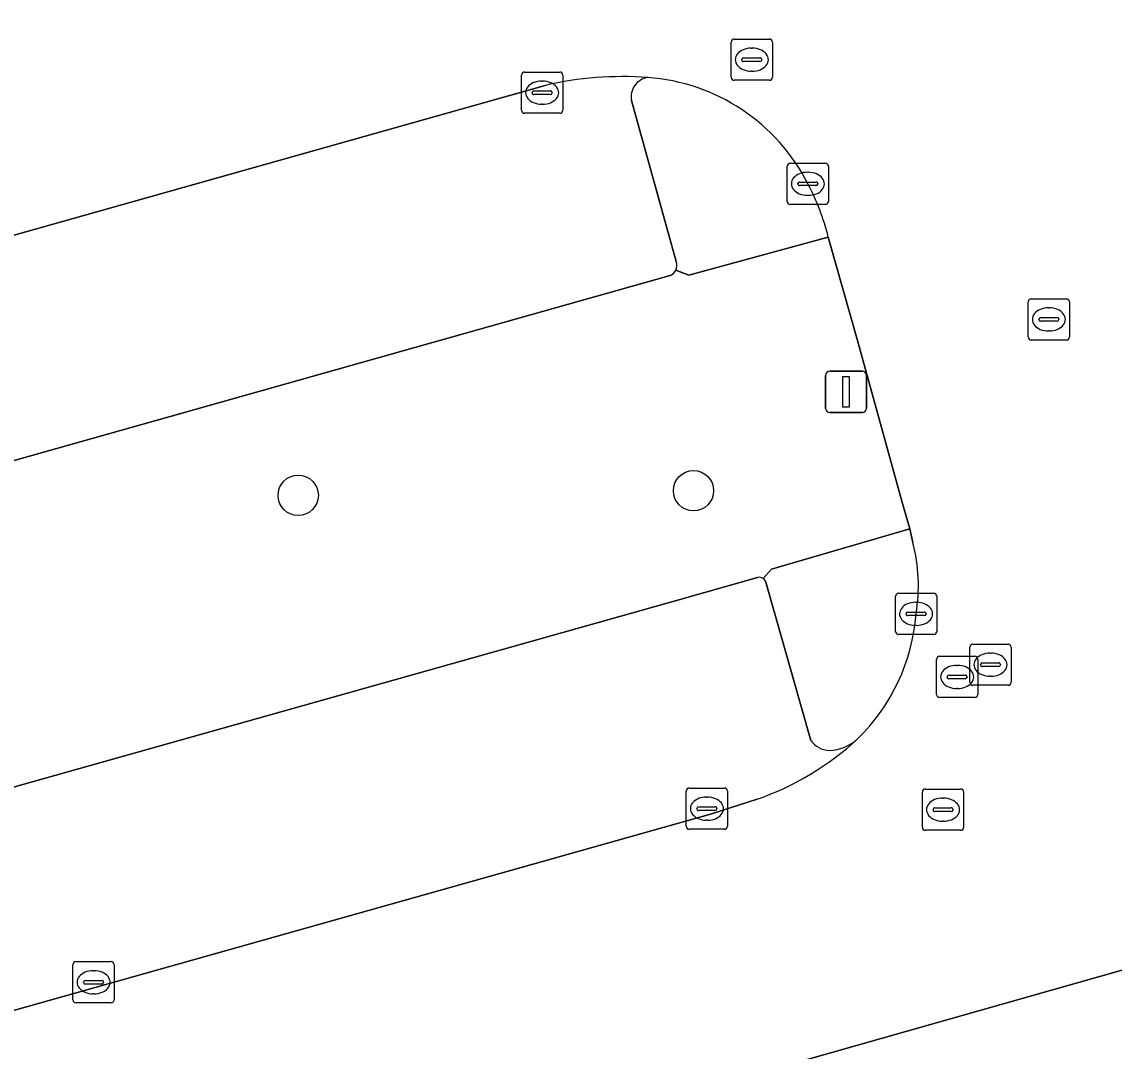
# Model space of a CAD drawing. Extents: x 159680 to 160786, y 387323 to 388340.
# Drawn here: x 159942.02 to 159968.51, y 388126.94 to 388151.9 of the extents above; entities that cross this region are included whole.
import ezdxf

# ---------------------------------------------------------------- set-up
doc = ezdxf.new("R2010")
doc.units = 0
for name, color, linetype in [('IMGEO_Berm_groen', 7, 'Continuous'), ('IMGEO_Boom', 7, 'Continuous'), ('IMGEO_Groenvoorziening', 7, 'Continuous'), ('IMGEO_Kolk', 7, 'Continuous'), ('IMGEO_Lichtmast', 7, 'Continuous'), ('IMGEO_Parkeervlak_open', 7, 'Continuous'), ('IMGEO_Rijbaan_lokaal_gesloten', 7, 'Continuous'), ('IMGEO_Rioolput', 7, 'Continuous'), ('IMGEO_Verkeerseiland_open', 7, 'Continuous'), ('IMGEO_Voetpad_open', 7, 'Continuous')]:
    doc.layers.add(name, color=color, linetype=linetype)

msp = doc.modelspace()

# ---------------------------------------------------------------- linework, layer by layer
at = {"layer": 'IMGEO_Berm_groen'}
for points in [[(159959.999, 388138.399), (159960.203, 388138.625), (159963.555, 388139.607), (159963.361, 388140.274), (159962.287, 388144.172), (159961.58, 388146.68), (159958.201, 388145.752), (159957.882, 388145.88)], [(159957.747, 388145.745), (159888.506, 388126.227)], [(159957.895, 388137.862), (159959.866, 388138.426)], [(159890.571, 388118.912), (159957.895, 388137.862)]]:
    msp.add_lwpolyline(points, dxfattribs=at)
for centre, radius, start, end in [((159957.638, 388145.989), 0.267, 294.017, 335.983), ((159959.9, 388138.255), 0.175, 55.6508, 101.3981)]:
    msp.add_arc(centre, radius, start, end, dxfattribs=at)
at = {"layer": 'IMGEO_Boom'}
for centre in [(159958.311, 388140.528), (159948.723, 388140.415)]:
    msp.add_circle(centre, 0.489, dxfattribs=at)
at = {"layer": 'IMGEO_Groenvoorziening'}
msp.add_arc((159974.637, 388160.834), 10.318, 230.7114, 280.632, dxfattribs=at)
at = {"layer": 'IMGEO_Kolk'}
for p, q in [((159954.139, 388149.756), (159954.139, 388150.608)), ((159954.214, 388150.682), (159955.066, 388150.682)), ((159955.14, 388150.608), (159955.14, 388149.756)), ((159954.441, 388150.225), (159954.839, 388150.225)), ((159954.627, 388150.462), (159954.652, 388150.462)), ((159954.398, 388150.176), (159954.398, 388150.188)), ((159954.836, 388150.139), (159954.438, 388150.139)), ((159954.882, 388150.188), (159954.882, 388150.176)), ((159955.066, 388149.682), (159954.214, 388149.682)), ((159954.65, 388149.902), (159954.625, 388149.902)), ((159960.585, 388147.546), (159960.585, 388148.398)), ((159960.66, 388148.472), (159961.512, 388148.472)), ((159961.586, 388148.398), (159961.586, 388147.546)), ((159961.073, 388148.252), (159961.098, 388148.252)), ((159960.844, 388147.966), (159960.844, 388147.978)), ((159961.282, 388147.929), (159960.884, 388147.929)), ((159960.887, 388148.015), (159961.285, 388148.015)), ((159961.328, 388147.978), (159961.328, 388147.966)), ((159961.096, 388147.692), (159961.071, 388147.692)), ((159961.512, 388147.472), (159960.66, 388147.472)), ((159963.283, 388138.042), (159964.135, 388138.042)), ((159963.208, 388137.116), (159963.208, 388137.968)), ((159963.696, 388137.822), (159963.721, 388137.822)), ((159964.209, 388137.968), (159964.209, 388137.116)), ((159963.467, 388137.536), (159963.467, 388137.548)), ((159963.905, 388137.499), (159963.507, 388137.499)), ((159963.51, 388137.585), (159963.908, 388137.585)), ((159963.951, 388137.548), (159963.951, 388137.536)), ((159963.719, 388137.262), (159963.694, 388137.262)), ((159964.135, 388137.042), (159963.283, 388137.042)), ((159958.211, 388133.317), (159959.063, 388133.317)), ((159958.136, 388132.391), (159958.136, 388133.243)), ((159958.624, 388133.097), (159958.649, 388133.097)), ((159959.137, 388133.243), (159959.137, 388132.391)), ((159958.395, 388132.811), (159958.395, 388132.823)), ((159958.833, 388132.774), (159958.435, 388132.774)), ((159958.438, 388132.86), (159958.836, 388132.86)), ((159958.879, 388132.823), (159958.879, 388132.811)), ((159958.647, 388132.537), (159958.622, 388132.537)), ((159959.063, 388132.317), (159958.211, 388132.317)), ((159943.261, 388128.18), (159943.261, 388129.032)), ((159943.336, 388129.106), (159944.188, 388129.106)), ((159944.262, 388129.032), (159944.262, 388128.18)), ((159943.749, 388128.886), (159943.774, 388128.886)), ((159943.52, 388128.6), (159943.52, 388128.612)), ((159943.958, 388128.563), (159943.56, 388128.563)), ((159943.563, 388128.649), (159943.961, 388128.649)), ((159944.004, 388128.612), (159944.004, 388128.6)), ((159943.772, 388128.326), (159943.747, 388128.326)), ((159944.188, 388128.106), (159943.336, 388128.106))]:
    msp.add_line(p, q, dxfattribs=at)
for points in [[(159954.139, 388149.756), (159954.139, 388150.608)], [(159954.214, 388150.682), (159955.066, 388150.682)], [(159955.14, 388150.608), (159955.14, 388149.756)], [(159955.066, 388149.682), (159954.214, 388149.682)], [(159960.585, 388147.546), (159960.585, 388148.398)], [(159960.66, 388148.472), (159961.512, 388148.472)], [(159961.586, 388148.398), (159961.586, 388147.546)], [(159961.512, 388147.472), (159960.66, 388147.472)], [(159963.283, 388138.042), (159964.135, 388138.042)], [(159963.208, 388137.116), (159963.208, 388137.968)], [(159964.209, 388137.968), (159964.209, 388137.116)], [(159964.135, 388137.042), (159963.283, 388137.042)], [(159958.211, 388133.317), (159959.063, 388133.317)], [(159958.136, 388132.391), (159958.136, 388133.243)], [(159959.137, 388133.243), (159959.137, 388132.391)], [(159959.063, 388132.317), (159958.211, 388132.317)], [(159943.261, 388128.18), (159943.261, 388129.032)], [(159943.336, 388129.106), (159944.188, 388129.106)], [(159944.262, 388129.032), (159944.262, 388128.18)], [(159944.188, 388128.106), (159943.336, 388128.106)]]:
    msp.add_lwpolyline(points, dxfattribs=at)
for centre, radius, start, end in [((159954.216, 388150.606), 0.0765, 91.552, 178.448), ((159954.216, 388150.606), 0.0765, 91.552, 178.448), ((159955.064, 388150.606), 0.0765, 1.552, 88.448), ((159955.064, 388150.606), 0.0765, 1.552, 88.448), ((159954.438, 388150.185), 0.0403, 85.8775, 175.7526), ((159954.843, 388150.187), 0.0386, 1.7309, 96.639), ((159954.435, 388150.175), 0.0366, 178.938, 274.7102), ((159954.839, 388150.182), 0.043, 264.8664, 352.4533), ((159954.216, 388149.758), 0.0765, 181.552, 268.448), ((159954.216, 388149.758), 0.0765, 181.552, 268.448), ((159955.064, 388149.758), 0.0765, 271.552, 358.448), ((159955.064, 388149.758), 0.0765, 271.552, 358.448), ((159960.662, 388148.396), 0.0765, 91.552, 178.448), ((159960.662, 388148.396), 0.0765, 91.552, 178.448), ((159961.51, 388148.396), 0.0765, 1.552, 88.448), ((159961.51, 388148.396), 0.0765, 1.552, 88.448), ((159960.884, 388147.975), 0.0403, 85.8775, 175.7526), ((159960.881, 388147.965), 0.0366, 178.938, 274.7102), ((159961.285, 388147.972), 0.043, 264.8664, 352.4533), ((159961.289, 388147.977), 0.0386, 1.7309, 96.639), ((159960.662, 388147.548), 0.0765, 181.552, 268.448), ((159960.662, 388147.548), 0.0765, 181.552, 268.448), ((159961.51, 388147.548), 0.0765, 271.552, 358.448), ((159961.51, 388147.548), 0.0765, 271.552, 358.448), ((159963.285, 388137.966), 0.0765, 91.552, 178.448), ((159963.285, 388137.966), 0.0765, 91.552, 178.448), ((159964.133, 388137.966), 0.0765, 1.552, 88.448), ((159964.133, 388137.966), 0.0765, 1.552, 88.448), ((159963.507, 388137.545), 0.0403, 85.8775, 175.7526), ((159963.504, 388137.535), 0.0366, 178.938, 274.7102), ((159963.908, 388137.542), 0.043, 264.8664, 352.4533), ((159963.912, 388137.547), 0.0386, 1.7309, 96.639), ((159963.285, 388137.118), 0.0765, 181.552, 268.448), ((159963.285, 388137.118), 0.0765, 181.552, 268.448), ((159964.133, 388137.118), 0.0765, 271.552, 358.448), ((159964.133, 388137.118), 0.0765, 271.552, 358.448), ((159958.213, 388133.241), 0.0765, 91.552, 178.448), ((159958.213, 388133.241), 0.0765, 91.552, 178.448), ((159959.061, 388133.241), 0.0765, 1.552, 88.448), ((159959.061, 388133.241), 0.0765, 1.552, 88.448), ((159958.435, 388132.82), 0.0403, 85.8775, 175.7526), ((159958.432, 388132.81), 0.0366, 178.938, 274.7102), ((159958.836, 388132.817), 0.043, 264.8664, 352.4533), ((159958.84, 388132.822), 0.0386, 1.7309, 96.639), ((159958.213, 388132.393), 0.0765, 181.552, 268.448), ((159958.213, 388132.393), 0.0765, 181.552, 268.448), ((159959.061, 388132.393), 0.0765, 271.552, 358.448), ((159959.061, 388132.393), 0.0765, 271.552, 358.448), ((159943.338, 388129.03), 0.0765, 91.552, 178.448), ((159943.338, 388129.03), 0.0765, 91.552, 178.448), ((159944.186, 388129.03), 0.0765, 1.552, 88.448), ((159944.186, 388129.03), 0.0765, 1.552, 88.448), ((159943.56, 388128.609), 0.0403, 85.8775, 175.7526), ((159943.557, 388128.599), 0.0366, 178.938, 274.7102), ((159943.961, 388128.606), 0.043, 264.8664, 352.4533), ((159943.965, 388128.611), 0.0386, 1.7309, 96.639), ((159943.338, 388128.182), 0.0765, 181.552, 268.448), ((159943.338, 388128.182), 0.0765, 181.552, 268.448), ((159944.186, 388128.182), 0.0765, 271.552, 358.448), ((159944.186, 388128.182), 0.0765, 271.552, 358.448)]:
    msp.add_arc(centre, radius, start, end, dxfattribs=at)
for centre, major_axis, ratio, start_param, end_param in [((159954.626, 388150.182), (-0.387, 0.002), 0.722429, 4.712389, 7.853982), ((159954.651, 388150.182), (-0.39, 0.002), 0.717154, 1.570796, 4.712389), ((159961.072, 388147.972), (-0.387, 0.002), 0.722429, 4.712389, 7.853982), ((159961.097, 388147.972), (-0.39, 0.002), 0.717154, 1.570796, 4.712389), ((159963.695, 388137.542), (-0.387, 0.002), 0.722429, 4.712389, 7.853982), ((159963.72, 388137.542), (-0.39, 0.002), 0.717154, 1.570796, 4.712389), ((159958.623, 388132.817), (-0.387, 0.002), 0.722429, 4.712389, 7.853982), ((159958.648, 388132.817), (-0.39, 0.002), 0.717154, 1.570796, 4.712389), ((159943.748, 388128.606), (-0.387, 0.002), 0.722429, 4.712389, 7.853982), ((159943.773, 388128.606), (-0.39, 0.002), 0.717154, 1.570796, 4.712389)]:
    msp.add_ellipse(centre, major_axis=major_axis, ratio=ratio, start_param=start_param, end_param=end_param, dxfattribs=at)
at = {"layer": 'IMGEO_Lichtmast'}
for p, q in [((159961.516, 388142.526), (159961.516, 388143.326)), ((159961.516, 388143.326), (159961.516, 388142.526)), ((159961.616, 388143.426), (159962.406, 388143.426)), ((159962.406, 388143.426), (159961.616, 388143.426)), ((159962.506, 388143.326), (159962.506, 388142.526)), ((159962.506, 388142.526), (159962.506, 388143.326)), ((159962.406, 388142.426), (159961.616, 388142.426)), ((159961.616, 388142.426), (159962.406, 388142.426))]:
    msp.add_line(p, q, dxfattribs=at)
msp.add_lwpolyline([(159961.936, 388143.301), (159962.086, 388143.301), (159962.086, 388142.551), (159961.936, 388142.551), (159961.936, 388143.301)], dxfattribs=at)
for centre, start, end in [((159961.616, 388143.326), 90, 180), ((159961.616, 388143.326), 90, 180), ((159962.406, 388143.326), 0, 90), ((159962.406, 388143.326), 360, 90), ((159961.616, 388142.526), 180, 270), ((159961.616, 388142.526), 180, 270), ((159962.406, 388142.526), 270, 0), ((159962.406, 388142.526), 270, 0)]:
    msp.add_arc(centre, 0.1, start, end, dxfattribs=at)
at = {"layer": 'IMGEO_Parkeervlak_open'}
for points in [[(159954.712, 388150.359), (159888.947, 388131.828)], [(159957.892, 388146.084), (159956.805, 388149.993)], [(159888.506, 388126.227), (159957.747, 388145.745)], [(159959.866, 388138.426), (159957.895, 388137.862), (159890.571, 388118.912)], [(159961.155, 388134.471), (159960.067, 388138.31)], [(159893.564, 388114.331), (159958.725, 388132.684), (159959.853, 388133.046)]]:
    msp.add_lwpolyline(points, dxfattribs=at)
for centre, radius, start, end in [((159956.587, 388142.185), 8.387, 85.8223, 102.9187), ((159957.274, 388150.079), 0.476, 99.1384, 190.3537), ((159957.637, 388145.994), 0.27, 335.0051, 19.3821), ((159957.638, 388145.989), 0.267, 294.017, 335.983), ((159959.9, 388138.255), 0.175, 55.6508, 101.3981), ((159959.897, 388138.25), 0.181, 19.3184, 55.4445), ((159957.495, 388139.746), 7.103, 289.3913, 312.474), ((159961.62, 388134.799), 0.569, 215.1811, 268.4758), ((159961.551, 388135.352), 1.123, 272.7538, 311.2229)]:
    msp.add_arc(centre, radius, start, end, dxfattribs=at)
at = {"layer": 'IMGEO_Rijbaan_lokaal_gesloten'}
for points in [[(159888.947, 388131.828), (159954.712, 388150.359)], [(159961.58, 388146.68), (159962.287, 388144.172), (159963.361, 388140.274), (159963.555, 388139.607), (159963.633, 388139.274)], [(159959.853, 388133.046), (159958.725, 388132.684), (159893.564, 388114.331)], [(159883.068, 388107.488), (159883.776, 388104.987), (159886.219, 388105.673), (159903.22, 388110.445), (159905.738, 388111.152), (159917.152, 388114.356), (159922.67, 388115.909), (159934.971, 388119.371), (159952.551, 388124.319), (159959.327, 388126.241), (159972.859, 388130.08), (159972.326, 388132.105)]]:
    msp.add_lwpolyline(points, dxfattribs=at)
for centre, radius, start, end in [((159974.637, 388160.834), 10.318, 230.7114, 280.632), ((159956.587, 388142.185), 8.387, 85.8223, 102.9187), ((159956.87, 388145.833), 4.727, 26.8998, 86.0266), ((159955.877, 388145.24), 5.882, 14.172, 27.677), ((159959.562, 388138.228), 4.203, 350.6101, 14.415), ((159958.947, 388137.918), 4.777, 314.4306, 355.484), ((159957.495, 388139.746), 7.103, 289.3913, 312.474)]:
    msp.add_arc(centre, radius, start, end, dxfattribs=at)
at = {"layer": 'IMGEO_Rioolput'}
for p, q in [((159959.224, 388150.556), (159959.224, 388151.408)), ((159959.299, 388151.482), (159960.151, 388151.482)), ((159960.225, 388151.408), (159960.225, 388150.556)), ((159959.526, 388151.025), (159959.924, 388151.025)), ((159959.712, 388151.262), (159959.737, 388151.262)), ((159959.483, 388150.976), (159959.483, 388150.988)), ((159959.921, 388150.939), (159959.523, 388150.939)), ((159959.967, 388150.988), (159959.967, 388150.976)), ((159960.151, 388150.482), (159959.299, 388150.482)), ((159959.735, 388150.702), (159959.71, 388150.702)), ((159966.504, 388145.183), (159967.356, 388145.183)), ((159966.429, 388144.257), (159966.429, 388145.109)), ((159966.917, 388144.963), (159966.942, 388144.963)), ((159967.43, 388145.109), (159967.43, 388144.257)), ((159966.688, 388144.677), (159966.688, 388144.689)), ((159966.731, 388144.726), (159967.129, 388144.726)), ((159967.172, 388144.689), (159967.172, 388144.677)), ((159967.126, 388144.64), (159966.728, 388144.64)), ((159966.94, 388144.403), (159966.915, 388144.403)), ((159967.356, 388144.183), (159966.504, 388144.183)), ((159965.013, 388135.882), (159965.013, 388136.734)), ((159965.088, 388136.808), (159965.94, 388136.808)), ((159966.014, 388136.734), (159966.014, 388135.882)), ((159964.204, 388135.586), (159964.204, 388136.438)), ((159964.279, 388136.512), (159965.131, 388136.512)), ((159965.205, 388136.438), (159965.205, 388135.586)), ((159965.501, 388136.588), (159965.526, 388136.588)), ((159964.692, 388136.292), (159964.717, 388136.292)), ((159965.272, 388136.302), (159965.272, 388136.314)), ((159965.71, 388136.265), (159965.312, 388136.265)), ((159965.315, 388136.351), (159965.713, 388136.351)), ((159965.756, 388136.314), (159965.756, 388136.302)), ((159964.463, 388136.006), (159964.463, 388136.018)), ((159964.901, 388135.969), (159964.503, 388135.969)), ((159964.506, 388136.055), (159964.904, 388136.055)), ((159964.947, 388136.018), (159964.947, 388136.006)), ((159965.524, 388136.028), (159965.499, 388136.028)), ((159964.715, 388135.732), (159964.69, 388135.732)), ((159965.94, 388135.808), (159965.088, 388135.808)), ((159965.131, 388135.512), (159964.279, 388135.512)), ((159963.937, 388133.293), (159964.789, 388133.293)), ((159963.862, 388132.367), (159963.862, 388133.219)), ((159964.35, 388133.073), (159964.375, 388133.073)), ((159964.863, 388133.219), (159964.863, 388132.367)), ((159964.121, 388132.787), (159964.121, 388132.799)), ((159964.559, 388132.75), (159964.161, 388132.75)), ((159964.164, 388132.836), (159964.562, 388132.836)), ((159964.605, 388132.799), (159964.605, 388132.787)), ((159964.373, 388132.513), (159964.348, 388132.513)), ((159964.789, 388132.293), (159963.937, 388132.293))]:
    msp.add_line(p, q, dxfattribs=at)
for points in [[(159959.224, 388150.556), (159959.224, 388151.408)], [(159959.299, 388151.482), (159960.151, 388151.482)], [(159960.225, 388151.408), (159960.225, 388150.556)], [(159960.151, 388150.482), (159959.299, 388150.482)], [(159966.504, 388145.183), (159967.356, 388145.183)], [(159966.429, 388144.257), (159966.429, 388145.109)], [(159967.43, 388145.109), (159967.43, 388144.257)], [(159967.356, 388144.183), (159966.504, 388144.183)], [(159965.013, 388135.882), (159965.013, 388136.734)], [(159965.088, 388136.808), (159965.94, 388136.808)], [(159966.014, 388136.734), (159966.014, 388135.882)], [(159964.204, 388135.586), (159964.204, 388136.438)], [(159964.279, 388136.512), (159965.131, 388136.512)], [(159965.205, 388136.438), (159965.205, 388135.586)], [(159965.94, 388135.808), (159965.088, 388135.808)], [(159965.131, 388135.512), (159964.279, 388135.512)], [(159963.937, 388133.293), (159964.789, 388133.293)], [(159963.862, 388132.367), (159963.862, 388133.219)], [(159964.863, 388133.219), (159964.863, 388132.367)], [(159964.789, 388132.293), (159963.937, 388132.293)]]:
    msp.add_lwpolyline(points, dxfattribs=at)
for centre, radius, start, end in [((159959.301, 388151.406), 0.0765, 91.552, 178.448), ((159959.301, 388151.406), 0.0765, 91.552, 178.448), ((159960.149, 388151.406), 0.0765, 1.552, 88.448), ((159960.149, 388151.406), 0.0765, 1.552, 88.448), ((159959.523, 388150.985), 0.0403, 85.8775, 175.7526), ((159959.928, 388150.987), 0.0386, 1.7309, 96.639), ((159959.52, 388150.975), 0.0366, 178.938, 274.7102), ((159959.924, 388150.982), 0.043, 264.8664, 352.4533), ((159959.301, 388150.558), 0.0765, 181.552, 268.448), ((159959.301, 388150.558), 0.0765, 181.552, 268.448), ((159960.149, 388150.558), 0.0765, 271.552, 358.448), ((159960.149, 388150.558), 0.0765, 271.552, 358.448), ((159966.506, 388145.107), 0.0765, 91.552, 178.448), ((159966.506, 388145.107), 0.0765, 91.552, 178.448), ((159967.354, 388145.107), 0.0765, 1.552, 88.448), ((159967.354, 388145.107), 0.0765, 1.552, 88.448), ((159966.728, 388144.686), 0.0403, 85.8775, 175.7526), ((159966.725, 388144.676), 0.0366, 178.938, 274.7102), ((159967.129, 388144.683), 0.043, 264.8664, 352.4533), ((159967.133, 388144.688), 0.0386, 1.7309, 96.639), ((159966.506, 388144.259), 0.0765, 181.552, 268.448), ((159966.506, 388144.259), 0.0765, 181.552, 268.448), ((159967.354, 388144.259), 0.0765, 271.552, 358.448), ((159967.354, 388144.259), 0.0765, 271.552, 358.448), ((159965.09, 388136.732), 0.0765, 91.552, 178.448), ((159965.09, 388136.732), 0.0765, 91.552, 178.448), ((159965.938, 388136.732), 0.0765, 1.552, 88.448), ((159965.938, 388136.732), 0.0765, 1.552, 88.448), ((159964.281, 388136.436), 0.0765, 91.552, 178.448), ((159964.281, 388136.436), 0.0765, 91.552, 178.448), ((159965.129, 388136.436), 0.0765, 1.552, 88.448), ((159965.129, 388136.436), 0.0765, 1.552, 88.448), ((159965.312, 388136.311), 0.0403, 85.8775, 175.7526), ((159965.309, 388136.301), 0.0366, 178.938, 274.7102), ((159965.713, 388136.308), 0.043, 264.8664, 352.4533), ((159965.717, 388136.313), 0.0386, 1.7309, 96.639), ((159964.503, 388136.015), 0.0403, 85.8775, 175.7526), ((159964.5, 388136.005), 0.0366, 178.938, 274.7102), ((159964.904, 388136.012), 0.043, 264.8664, 352.4533), ((159964.908, 388136.017), 0.0386, 1.7309, 96.639), ((159965.09, 388135.884), 0.0765, 181.552, 268.448), ((159965.09, 388135.884), 0.0765, 181.552, 268.448), ((159965.938, 388135.884), 0.0765, 271.552, 358.448), ((159965.938, 388135.884), 0.0765, 271.552, 358.448), ((159964.281, 388135.588), 0.0765, 181.552, 268.448), ((159964.281, 388135.588), 0.0765, 181.552, 268.448), ((159965.129, 388135.588), 0.0765, 271.552, 358.448), ((159965.129, 388135.588), 0.0765, 271.552, 358.448), ((159963.939, 388133.217), 0.0765, 91.552, 178.448), ((159963.939, 388133.217), 0.0765, 91.552, 178.448), ((159964.787, 388133.217), 0.0765, 1.552, 88.448), ((159964.787, 388133.217), 0.0765, 1.552, 88.448), ((159964.161, 388132.796), 0.0403, 85.8775, 175.7526), ((159964.158, 388132.786), 0.0366, 178.938, 274.7102), ((159964.562, 388132.793), 0.043, 264.8664, 352.4533), ((159964.566, 388132.798), 0.0386, 1.7309, 96.639), ((159963.939, 388132.369), 0.0765, 181.552, 268.448), ((159963.939, 388132.369), 0.0765, 181.552, 268.448), ((159964.787, 388132.369), 0.0765, 271.552, 358.448), ((159964.787, 388132.369), 0.0765, 271.552, 358.448)]:
    msp.add_arc(centre, radius, start, end, dxfattribs=at)
for centre, major_axis, ratio, start_param, end_param in [((159959.711, 388150.982), (-0.387, 0.002), 0.722429, 4.712389, 7.853982), ((159959.736, 388150.982), (-0.39, 0.002), 0.717154, 1.570796, 4.712389), ((159966.916, 388144.683), (-0.387, 0.002), 0.722429, 4.712389, 7.853982), ((159966.941, 388144.683), (-0.39, 0.002), 0.717154, 1.570796, 4.712389), ((159965.5, 388136.308), (-0.387, 0.002), 0.722429, 4.712389, 7.853982), ((159965.525, 388136.308), (-0.39, 0.002), 0.717154, 1.570796, 4.712389), ((159964.691, 388136.012), (-0.387, 0.002), 0.722429, 4.712389, 7.853982), ((159964.716, 388136.012), (-0.39, 0.002), 0.717154, 1.570796, 4.712389), ((159964.349, 388132.793), (-0.387, 0.002), 0.722429, 4.712389, 7.853982), ((159964.374, 388132.793), (-0.39, 0.002), 0.717154, 1.570796, 4.712389)]:
    msp.add_ellipse(centre, major_axis=major_axis, ratio=ratio, start_param=start_param, end_param=end_param, dxfattribs=at)
at = {"layer": 'IMGEO_Verkeerseiland_open'}
for points in [[(159956.805, 388149.993), (159957.892, 388146.084)], [(159957.882, 388145.88), (159958.201, 388145.752), (159961.58, 388146.68)], [(159963.555, 388139.607), (159960.203, 388138.625), (159959.999, 388138.399)], [(159963.633, 388139.274), (159963.555, 388139.607)], [(159960.067, 388138.31), (159961.155, 388134.471)]]:
    msp.add_lwpolyline(points, dxfattribs=at)
for centre, radius, start, end in [((159957.274, 388150.079), 0.476, 99.1384, 190.3537), ((159956.87, 388145.833), 4.727, 26.8998, 86.0266), ((159955.877, 388145.24), 5.882, 14.172, 27.677), ((159957.637, 388145.994), 0.27, 335.0051, 19.3821), ((159959.562, 388138.228), 4.203, 350.6101, 14.415), ((159959.897, 388138.25), 0.181, 19.3184, 55.4445), ((159958.947, 388137.918), 4.777, 314.4306, 355.484), ((159961.62, 388134.799), 0.569, 215.1811, 268.4758), ((159961.551, 388135.352), 1.123, 272.7538, 311.2229)]:
    msp.add_arc(centre, radius, start, end, dxfattribs=at)
at = {"layer": 'IMGEO_Voetpad_open'}
msp.add_lwpolyline([(159974.309, 388125), (159972.859, 388130.08), (159959.327, 388126.241), (159960.818, 388121.183), (159971.667, 388124.235)], close=True, dxfattribs=at)

doc.saveas('drawing.dxf')
